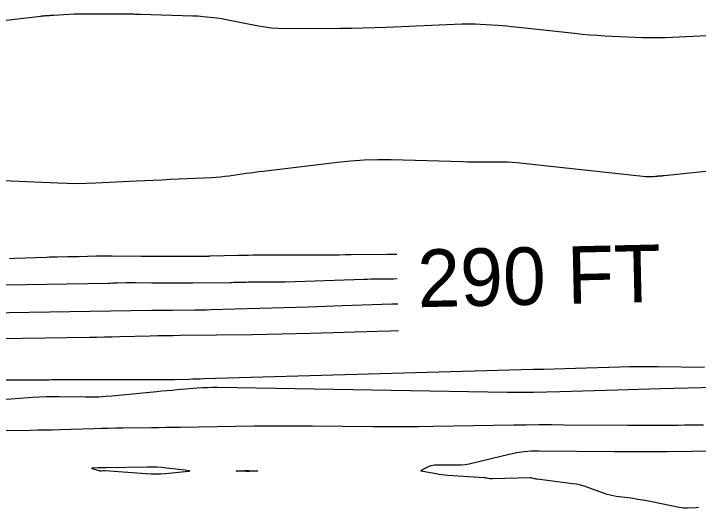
# Model space of a CAD drawing. Extents: x 1768942 to 1774819, y 723037 to 732099.
# Drawn here: x 1770093.1 to 1770164.6, y 731830.3 to 731881.9 of the extents above; entities that cross this region are included whole.
import ezdxf

# ---------------------------------------------------------------- set-up
doc = ezdxf.new("R2010")
doc.units = 0
doc.layers.add('R_Contour Annot', color=7, linetype='Continuous')
doc.layers.add('R_Contours', color=7, linetype='Continuous')

msp = doc.modelspace()

# ---------------------------------------------------------------- linework, layer by layer
at = {"layer": 'R_Contours'}
for points in [[(1770087.464, 731880.705), (1770095.944, 731881.679), (1770096.056, 731881.691), (1770096.169, 731881.702), (1770096.281, 731881.712), (1770096.394, 731881.721), (1770096.845, 731881.752), (1770096.958, 731881.76), (1770097.07, 731881.768), (1770097.183, 731881.775), (1770097.296, 731881.782), (1770099.376, 731881.909), (1770099.389, 731881.91), (1770099.401, 731881.911), (1770099.414, 731881.912), (1770099.426, 731881.914), (1770099.476, 731881.92), (1770099.488, 731881.922), (1770099.501, 731881.922), (1770099.513, 731881.923), (1770099.526, 731881.923), (1770099.591, 731881.922), (1770099.606, 731881.922), (1770099.621, 731881.922), (1770099.636, 731881.922), (1770099.651, 731881.923), (1770099.734, 731881.924), (1770099.753, 731881.924), (1770099.772, 731881.924), (1770099.791, 731881.924), (1770099.81, 731881.924), (1770104.297, 731881.903), (1770104.468, 731881.902), (1770104.638, 731881.901), (1770104.808, 731881.9), (1770104.978, 731881.898), (1770105.66, 731881.893), (1770105.83, 731881.891), (1770106, 731881.888), (1770106.17, 731881.885), (1770106.341, 731881.88), (1770111.795, 731881.717), (1770112.072, 731881.706), (1770112.348, 731881.69), (1770112.624, 731881.669), (1770112.9, 731881.643), (1770114.002, 731881.53), (1770114.278, 731881.498), (1770114.552, 731881.46), (1770114.825, 731881.416), (1770115.097, 731881.365), (1770118.643, 731880.661), (1770119.326, 731880.543), (1770120.013, 731880.459), (1770120.702, 731880.41), (1770121.396, 731880.395), (1770127.174, 731880.416), (1770128.369, 731880.426), (1770129.563, 731880.447), (1770130.757, 731880.479), (1770131.951, 731880.523), (1770139.915, 731880.85), (1770140.38, 731880.863), (1770140.845, 731880.864), (1770141.31, 731880.853), (1770141.775, 731880.83), (1770143.633, 731880.711), (1770144.097, 731880.679), (1770144.561, 731880.642), (1770145.025, 731880.599), (1770145.488, 731880.552), (1770151.651, 731879.881), (1770152.435, 731879.802), (1770153.22, 731879.733), (1770154.006, 731879.676), (1770154.793, 731879.63), (1770157.941, 731879.467), (1770158.728, 731879.435), (1770159.515, 731879.424), (1770160.302, 731879.431), (1770161.09, 731879.457), (1770174.109, 731880.055)], [(1770172.365, 731866.206), (1770160.983, 731865.012), (1770160.904, 731865.004), (1770160.825, 731864.997), (1770160.746, 731864.99), (1770160.667, 731864.984), (1770160.309, 731864.958), (1770160.251, 731864.953), (1770160.194, 731864.948), (1770160.136, 731864.942), (1770160.079, 731864.935), (1770159.849, 731864.906), (1770159.791, 731864.899), (1770159.734, 731864.895), (1770159.676, 731864.894), (1770159.618, 731864.894), (1770159.332, 731864.903), (1770159.266, 731864.906), (1770159.199, 731864.91), (1770159.132, 731864.915), (1770159.066, 731864.921), (1770145.621, 731866.357), (1770145.155, 731866.4), (1770144.688, 731866.43), (1770144.221, 731866.446), (1770143.753, 731866.449), (1770141.88, 731866.435), (1770141.412, 731866.434), (1770140.944, 731866.437), (1770140.476, 731866.443), (1770140.008, 731866.455), (1770132.501, 731866.665), (1770131.095, 731866.679), (1770129.691, 731866.64), (1770128.29, 731866.549), (1770126.891, 731866.406), (1770119.156, 731865.471), (1770118.71, 731865.415), (1770118.264, 731865.358), (1770117.819, 731865.298), (1770117.373, 731865.236), (1770115.593, 731864.984), (1770115.148, 731864.926), (1770114.701, 731864.879), (1770114.253, 731864.842), (1770113.805, 731864.816), (1770109.438, 731864.612), (1770108.56, 731864.571), (1770107.683, 731864.529), (1770106.805, 731864.486), (1770105.928, 731864.443), (1770101.702, 731864.236), (1770100.706, 731864.198), (1770099.709, 731864.185), (1770098.712, 731864.195), (1770097.715, 731864.228), (1770090.379, 731864.561)], [(1770092.66, 731856.395), (1770093.225, 731856.415), (1770096.551, 731856.535), (1770096.828, 731856.544), (1770097.105, 731856.552), (1770097.382, 731856.558), (1770097.66, 731856.564), (1770098.768, 731856.581), (1770099.046, 731856.586), (1770099.323, 731856.592), (1770099.6, 731856.598), (1770099.877, 731856.606), (1770101.765, 731856.658), (1770102.172, 731856.668), (1770102.579, 731856.673), (1770102.986, 731856.674), (1770103.393, 731856.671), (1770106.428, 731856.632), (1770107.055, 731856.626), (1770107.681, 731856.622), (1770108.308, 731856.62), (1770108.934, 731856.622), (1770112.499, 731856.637), (1770112.596, 731856.637), (1770112.693, 731856.638), (1770112.789, 731856.638), (1770112.886, 731856.639), (1770113.272, 731856.642), (1770113.369, 731856.643), (1770113.465, 731856.645), (1770113.562, 731856.646), (1770113.658, 731856.649), (1770116.551, 731856.723), (1770117.065, 731856.735), (1770117.58, 731856.744), (1770118.094, 731856.75), (1770118.609, 731856.753), (1770120.914, 731856.759), (1770121.47, 731856.76), (1770122.025, 731856.76), (1770122.581, 731856.761), (1770123.137, 731856.76), (1770126.515, 731856.757), (1770126.665, 731856.757), (1770126.815, 731856.759), (1770126.965, 731856.762), (1770127.115, 731856.767), (1770127.715, 731856.787), (1770127.865, 731856.792), (1770128.015, 731856.795), (1770128.165, 731856.798), (1770128.315, 731856.8), (1770132.096, 731856.836), (1770132.64, 731856.841), (1770133.082, 731856.845)], [(1770133.139, 731854.248), (1770133.114, 731854.248), (1770132.796, 731854.245), (1770131.162, 731854.229), (1770130.783, 731854.225), (1770130.405, 731854.217), (1770130.027, 731854.208), (1770129.649, 731854.196), (1770121.478, 731853.919), (1770121.256, 731853.912), (1770121.033, 731853.908), (1770120.81, 731853.905), (1770120.588, 731853.904), (1770119.665, 731853.905), (1770119.458, 731853.905), (1770119.251, 731853.905), (1770119.044, 731853.905), (1770118.838, 731853.905), (1770117.98, 731853.902), (1770117.789, 731853.901), (1770117.597, 731853.899), (1770117.406, 731853.896), (1770117.215, 731853.892), (1770116.449, 731853.872), (1770116.258, 731853.867), (1770116.067, 731853.864), (1770115.875, 731853.861), (1770115.684, 731853.859), (1770111.814, 731853.827), (1770111.457, 731853.825), (1770111.099, 731853.822), (1770110.741, 731853.82), (1770110.383, 731853.819), (1770108.952, 731853.813), (1770108.594, 731853.812), (1770108.237, 731853.813), (1770107.879, 731853.815), (1770107.521, 731853.819), (1770105.787, 731853.841), (1770105.555, 731853.842), (1770105.322, 731853.842), (1770105.09, 731853.839), (1770104.857, 731853.834), (1770103.927, 731853.808), (1770103.695, 731853.801), (1770103.462, 731853.796), (1770103.23, 731853.791), (1770102.997, 731853.787), (1770092.273, 731853.616)], [(1770086.188, 731850.657), (1770107.486, 731850.997), (1770107.544, 731850.998), (1770107.602, 731851), (1770107.66, 731851.001), (1770107.718, 731851.002), (1770107.95, 731851.009), (1770108.007, 731851.01), (1770108.065, 731851.011), (1770108.123, 731851.011), (1770108.181, 731851.011), (1770108.613, 731851.005), (1770108.703, 731851.004), (1770108.792, 731851.004), (1770108.881, 731851.003), (1770108.97, 731851.004), (1770109.327, 731851.005), (1770109.416, 731851.006), (1770109.505, 731851.006), (1770109.594, 731851.007), (1770109.684, 731851.007), (1770112.014, 731851.026), (1770112.433, 731851.031), (1770112.851, 731851.037), (1770113.269, 731851.046), (1770113.687, 731851.057), (1770123.848, 731851.352), (1770124.743, 731851.379), (1770125.638, 731851.406), (1770126.533, 731851.435), (1770127.427, 731851.465), (1770132.574, 731851.639), (1770132.685, 731851.643), (1770132.796, 731851.646), (1770132.906, 731851.648), (1770133.017, 731851.649), (1770133.197, 731851.651)], [(1770091.709, 731848.025), (1770101.012, 731848.175), (1770101.804, 731848.188), (1770102.596, 731848.204), (1770103.388, 731848.221), (1770104.18, 731848.24), (1770107.348, 731848.318), (1770108.14, 731848.337), (1770108.931, 731848.353), (1770109.723, 731848.366), (1770110.515, 731848.377), (1770118.048, 731848.465), (1770119.567, 731848.487), (1770121.086, 731848.515), (1770122.605, 731848.55), (1770124.124, 731848.592), (1770131.066, 731848.802), (1770132.401, 731848.839), (1770133.259, 731848.859)], [(1770088.306, 731843.743), (1770095.921, 731843.74), (1770096.215, 731843.74), (1770096.509, 731843.741), (1770096.802, 731843.742), (1770097.096, 731843.744), (1770098.271, 731843.752), (1770098.565, 731843.754), (1770098.858, 731843.755), (1770099.152, 731843.756), (1770099.446, 731843.756), (1770108.384, 731843.745), (1770108.766, 731843.746), (1770109.147, 731843.75), (1770109.529, 731843.756), (1770109.91, 731843.766), (1770111.436, 731843.81), (1770111.818, 731843.821), (1770112.199, 731843.832), (1770112.581, 731843.843), (1770112.962, 731843.854), (1770147.315, 731844.822), (1770148.42, 731844.853), (1770149.525, 731844.885), (1770150.63, 731844.917), (1770151.735, 731844.949), (1770156.357, 731845.086), (1770157.362, 731845.11), (1770158.366, 731845.123), (1770159.37, 731845.126), (1770160.375, 731845.118), (1770165.194, 731845.052)], [(1770166.327, 731842.912), (1770160.596, 731842.783), (1770159.477, 731842.756), (1770158.358, 731842.727), (1770157.238, 731842.694), (1770156.119, 731842.659), (1770150.109, 731842.462), (1770148.735, 731842.425), (1770147.36, 731842.405), (1770145.985, 731842.403), (1770144.61, 731842.417), (1770114.388, 731842.914), (1770113.859, 731842.916), (1770113.331, 731842.905), (1770112.803, 731842.88), (1770112.275, 731842.843), (1770110.167, 731842.667), (1770109.64, 731842.622), (1770109.113, 731842.575), (1770108.586, 731842.527), (1770108.059, 731842.477), (1770103.37, 731842.027), (1770102.684, 731841.971), (1770101.997, 731841.933), (1770101.309, 731841.914), (1770100.621, 731841.914), (1770097.865, 731841.951), (1770097.176, 731841.953), (1770096.488, 731841.94), (1770095.8, 731841.913), (1770095.113, 731841.871), (1770091.401, 731841.606)], [(1770165.088, 731838.987), (1770164.429, 731838.987), (1770163.771, 731838.985), (1770163.112, 731838.981), (1770162.454, 731838.976), (1770159.82, 731838.951), (1770159.161, 731838.947), (1770158.503, 731838.945), (1770157.844, 731838.946), (1770157.186, 731838.95), (1770150.556, 731839.009), (1770149.232, 731839.016), (1770147.907, 731839.015), (1770146.583, 731839.005), (1770145.258, 731838.986), (1770136.869, 731838.842), (1770135.306, 731838.821), (1770133.743, 731838.811), (1770132.18, 731838.812), (1770130.617, 731838.824), (1770124.302, 731838.894), (1770122.77, 731838.906), (1770121.238, 731838.908), (1770119.706, 731838.9), (1770118.175, 731838.881), (1770110.478, 731838.762), (1770109.731, 731838.75), (1770108.984, 731838.739), (1770108.238, 731838.729), (1770107.491, 731838.718), (1770104.504, 731838.677), (1770103.758, 731838.666), (1770103.011, 731838.651), (1770102.264, 731838.634), (1770101.518, 731838.615), (1770097.903, 731838.512), (1770097.132, 731838.491), (1770096.36, 731838.474), (1770095.588, 731838.459), (1770094.817, 731838.447), (1770091.73, 731838.406)], [(1770164.563, 731830.392), (1770164.339, 731830.377), (1770163.441, 731830.328), (1770163.217, 731830.323), (1770162.995, 731830.332), (1770162.773, 731830.357), (1770162.553, 731830.397), (1770159.711, 731831.002), (1770159.53, 731831.04), (1770159.348, 731831.075), (1770159.167, 731831.108), (1770158.984, 731831.139), (1770158.255, 731831.257), (1770158.072, 731831.286), (1770157.889, 731831.313), (1770157.706, 731831.34), (1770157.523, 731831.365), (1770155.987, 731831.568), (1770155.672, 731831.619), (1770155.361, 731831.686), (1770155.055, 731831.771), (1770154.752, 731831.872), (1770153.041, 731832.5), (1770152.653, 731832.631), (1770152.259, 731832.738), (1770151.86, 731832.824), (1770151.456, 731832.887), (1770147.723, 731833.363), (1770147.659, 731833.372), (1770147.596, 731833.383), (1770147.532, 731833.396), (1770147.469, 731833.41), (1770147.218, 731833.473), (1770147.156, 731833.486), (1770147.092, 731833.495), (1770147.028, 731833.5), (1770146.964, 731833.5), (1770143.086, 731833.384), (1770143.016, 731833.384), (1770142.946, 731833.388), (1770142.876, 731833.395), (1770142.807, 731833.406), (1770142.529, 731833.458), (1770142.46, 731833.469), (1770142.39, 731833.479), (1770142.32, 731833.487), (1770142.25, 731833.493), (1770138.385, 731833.758), (1770138.087, 731833.783), (1770137.79, 731833.816), (1770137.494, 731833.856), (1770137.199, 731833.905), (1770135.813, 731834.154), (1770135.669, 731834.194), (1770135.616, 731834.246), (1770135.654, 731834.309), (1770135.784, 731834.384), (1770136.485, 731834.706), (1770136.663, 731834.776), (1770136.845, 731834.827), (1770137.031, 731834.856), (1770137.222, 731834.866), (1770139.381, 731834.857), (1770139.803, 731834.869), (1770140.223, 731834.905), (1770140.639, 731834.967), (1770141.053, 731835.054), (1770144.833, 731835.972), (1770145.603, 731836.135), (1770146.379, 731836.248), (1770147.16, 731836.314), (1770147.947, 731836.331), (1770155.77, 731836.262), (1770157.155, 731836.253), (1770158.54, 731836.251), (1770159.925, 731836.254), (1770161.311, 731836.264), (1770169.256, 731836.338)]]:
    msp.add_lwpolyline(points, dxfattribs=at)
for points in [[(1770107.571, 731834.653), (1770108.064, 731834.637), (1770108.556, 731834.604), (1770109.047, 731834.556), (1770111.011, 731834.331), (1770111.379, 731834.275), (1770111.502, 731834.223), (1770111.378, 731834.173), (1770111.009, 731834.125), (1770108.968, 731833.933), (1770108.464, 731833.896), (1770107.959, 731833.88), (1770107.454, 731833.885), (1770106.949, 731833.91), (1770102.616, 731834.218), (1770102.568, 731834.221), (1770102.52, 731834.222), (1770102.472, 731834.221), (1770102.424, 731834.219), (1770102.232, 731834.206), (1770102.185, 731834.206), (1770102.138, 731834.209), (1770102.091, 731834.217), (1770102.045, 731834.229), (1770101.339, 731834.453), (1770101.257, 731834.484), (1770101.232, 731834.508), (1770101.262, 731834.525), (1770101.35, 731834.536), (1770101.911, 731834.567), (1770101.978, 731834.571), (1770102.045, 731834.573), (1770102.112, 731834.575), (1770102.179, 731834.576), (1770102.448, 731834.58), (1770102.515, 731834.581), (1770102.582, 731834.582), (1770102.649, 731834.583), (1770102.716, 731834.584), (1770107.077, 731834.653)], [(1770117.711, 731834.178), (1770117.563, 731834.177), (1770117.416, 731834.178), (1770117.269, 731834.181), (1770116.506, 731834.203), (1770116.385, 731834.208), (1770116.345, 731834.213), (1770116.385, 731834.219), (1770116.506, 731834.225), (1770117.156, 731834.25), (1770117.314, 731834.254), (1770117.473, 731834.256), (1770117.631, 731834.254), (1770117.79, 731834.249), (1770118.447, 731834.222), (1770118.557, 731834.216), (1770118.594, 731834.211), (1770118.557, 731834.205), (1770118.447, 731834.201), (1770117.858, 731834.182)]]:
    msp.add_lwpolyline(points, close=True, dxfattribs=at)

# ---------------------------------------------------------------- texts
at = {"layer": 'R_Contour Annot'}
msp.add_text('290 FT', height=6, rotation=1.27291, dxfattribs=at).set_placement((1770135.308, 731851.295))

doc.saveas('drawing.dxf')
